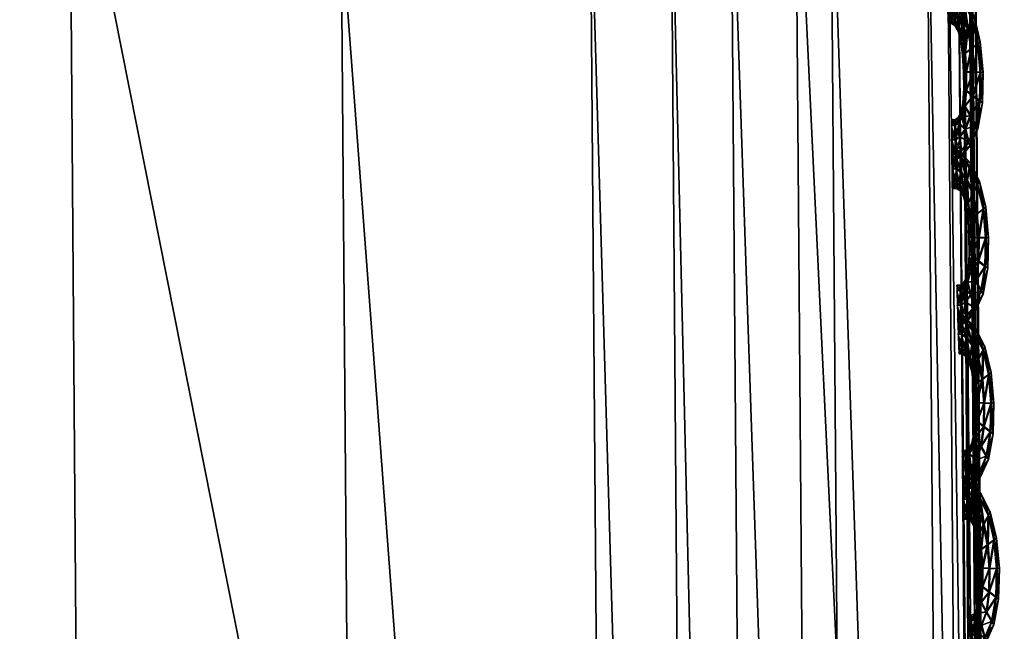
# Model space of a CAD drawing. Extents: x -7.4 to 7.4, y -11.5 to 9.8.
# Tile 379 of 469: x 7.08 to 7.428, y 0.935 to 1.151. Entities that reach past the tile are written whole.
import ezdxf

# ---------------------------------------------------------------- set-up
doc = ezdxf.new("R2010")
doc.units = 0
doc.header["$MEASUREMENT"] = 0
for name, color, linetype in [('A-FURN-3-ST', 150, 'Continuous'), ('A-FURN-3-ST-SEAM', 130, 'Continuous'), ('A-FURN-3-ST-SI', 160, 'Continuous')]:
    doc.layers.add(name, color=color, linetype=linetype)

msp = doc.modelspace()

# ---------------------------------------------------------------- meshes
at = {"layer": 'A-FURN-3-ST'}
mesh = msp.add_polyface(dxfattribs=at)
corners = [(7.22977, 2.47974, 1.00292), (7.35379, 1.23499, 1.00342), (7.0974, 1.23355, 0.61819), (6.97746, 2.47748, 0.61819), (7.36432, -0.11388, 1.00364), (7.10761, -0.11441, 0.61819), (7.23187, -1.52018, 1.00345), (6.97947, -1.51977, 0.61819), (6.94358, -2.93336, 1.00296), (6.70064, -2.932, 0.61819), (6.49747, -4.30695, 1.00243), (6.26973, -4.302, 0.61819), (2.26399, -2.9313, 0.55836), (2.16775, -1.51952, 0.55836), (3.0253, -1.51952, 0.55836), (3.10702, -2.9313, 0.55836), (2.93167, -0.11466, 0.55836), (2.84505, 1.23285, 0.55836), (2.08805, -0.11466, 0.55836), (2.77575, 2.47636, 0.55836), (2.02663, 1.23285, 0.55836), (2.45224, -5.39073, 0.55836), (2.3693, -4.27613, 0.55836), (3.15503, -4.27547, 0.55836), (4.17159, -2.9313, 0.55836), (5.25451, -2.9313, 0.55836), (4.97271, -4.28639, 0.55836), (4.06343, -4.27934, 0.55836), (3.87811, -5.41615, 0.55836), (4.60186, -5.47272, 0.55836), (6.4913, -0.11462, 0.56582), (6.37871, -1.51956, 0.56582), (5.48815, -0.11466, 0.55836), (5.42456, -1.51952, 0.55836), (6.12967, -2.93138, 0.56582), (6.47938, 1.23293, 0.56582), (6.36909, 2.47649, 0.56582), (5.45958, 1.23285, 0.55836), (5.36104, 2.47636, 0.55836), (5.74344, -4.29463, 0.56582), (4.17689, -0.11466, 0.55836), (4.20372, -1.51956, 0.55836), (4.11143, 1.23285, 0.55836), (4.02429, 2.47636, 0.55836)]
mesh.append_faces([[corners[k] for k in face] for face in [(0, 1, 2), (2, 3, 0), (4, 5, 2), (2, 1, 4), (6, 7, 5), (5, 4, 6), (8, 9, 7), (7, 6, 8), (10, 11, 9), (9, 8, 10), (24, 25, 26), (26, 27, 24), (27, 26, 29), (30, 5, 7), (7, 31, 30), (32, 30, 31), (31, 33, 32), (33, 31, 34), (34, 25, 33), (31, 7, 9), (9, 34, 31), (3, 2, 35), (35, 36, 3), (36, 35, 37), (37, 38, 36), (35, 30, 32), (32, 37, 35), (2, 5, 30), (30, 35, 2), (34, 9, 11), (11, 39, 34), (25, 34, 39), (39, 26, 25), (40, 32, 33), (33, 41, 40), (41, 33, 25), (25, 24, 41), (38, 37, 42), (42, 43, 38), (37, 32, 40), (40, 42, 37)]])
mesh.append_faces([[corners[k] for k in face] for face in [(12, 13, 14), (14, 15, 12), (16, 14, 13), (17, 16, 18), (19, 17, 20), (21, 22, 23), (22, 12, 15), (15, 23, 22), (27, 23, 15), (14, 16, 40), (15, 14, 41), (17, 19, 43), (16, 17, 42)]], dxfattribs={"vtx0": -1, "vtx1": -1, "vtx2": -1})
mesh.append_faces([[corners[k] for k in face] for face in [(15, 24, 27), (23, 27, 28)]], dxfattribs={"vtx0": -1, "vtx2": -1})
mesh.append_faces([[corners[k] for k in face] for face in [(40, 41, 14), (41, 24, 15), (43, 42, 17), (42, 40, 16)]], dxfattribs={"vtx1": -1, "vtx2": -1})
mesh = msp.add_polyface(dxfattribs=at)
corners = [(7.28822, 2.48213, 17.68847), (7.41268, 1.23647, 17.71114), (7.41549, 1.23692, 17.70604), (7.42329, -0.11335, 17.72247), (7.4261, -0.11318, 17.71734), (7.41098, 1.23622, 17.71684), (7.42159, -0.11343, 17.72818), (7.2866, 2.48172, 17.69421), (7.32012, -0.12072, 17.78766), (7.30979, 1.21632, 17.77656), (7.28138, 1.20586, 17.86388), (7.29174, -0.12455, 17.87437), (7.18842, 2.45016, 17.75415), (7.15953, 2.43355, 17.84258), (7.33104, 1.22143, 17.75876), (7.34141, -0.11883, 17.76993), (7.37663, -0.11644, 17.77306), (7.36618, 1.22802, 17.76191), (7.20927, 2.45827, 17.73616), (7.24331, 2.4687, 17.73947), (7.40014, 1.23412, 17.7632), (7.41066, -0.11417, 17.77427), (7.4253, -0.11322, 17.76233), (7.4147, 1.23672, 17.75115), (7.27612, 2.47838, 17.74092), (7.29016, 2.4825, 17.72878), (7.41549, 1.23692, 17.73434), (7.4261, -0.11318, 17.74563), (7.28822, 2.48213, 17.70076), (7.41268, 1.23647, 17.72338), (7.42329, -0.11335, 17.73472), (7.29095, 2.48279, 17.71179), (6.90353, 1.16466, 18.23564), (6.9137, -0.13967, 18.24374), (7.20377, -0.13218, 18.05602), (7.19337, 1.18501, 18.0467), (7.07097, 2.40055, 18.02776)]
mesh.append_faces([[corners[k] for k in face] for face in [(0, 1, 2), (1, 3, 4), (4, 2, 1), (5, 6, 3), (3, 1, 5), (7, 5, 1), (8, 9, 10), (10, 11, 8), (9, 12, 13), (13, 10, 9), (12, 9, 14), (15, 14, 9), (9, 8, 15), (16, 17, 14), (14, 15, 16), (18, 14, 17), (19, 17, 20), (21, 20, 17), (17, 16, 21), (22, 23, 20), (20, 21, 22), (24, 20, 23), (25, 23, 26), (27, 26, 23), (23, 22, 27), (28, 29, 5), (29, 30, 6), (6, 5, 29), (26, 27, 30), (30, 29, 26), (31, 26, 29), (32, 33, 34), (34, 35, 32), (32, 35, 36), (36, 35, 10), (10, 13, 36), (35, 34, 11), (11, 10, 35)]])
at = {"layer": 'A-FURN-3-ST-SEAM'}
mesh = msp.add_polyface(dxfattribs=at)
corners = [(7.41616, 1.15114, 17.72129), (7.41818, 1.14249, 17.72144), (7.41585, 1.14076, 17.72274), (7.41652, 1.13239, 17.72285), (7.41913, 1.14315, 17.7181), (7.41446, 1.14789, 17.72262), (7.41403, 1.13248, 17.72156), (7.41909, 1.13235, 17.7216), (7.42016, 1.13235, 17.71821), (7.41692, 1.15238, 17.71791), (7.41327, 1.15707, 17.72118), (7.41363, 1.13903, 17.72148), (7.41407, 1.12589, 17.72163), (7.4164, 1.12407, 17.72293), (7.41929, 1.13244, 17.71487), (7.41842, 1.14257, 17.71471), (7.41237, 1.15279, 17.72251), (7.4128, 1.14463, 17.72141), (7.4132, 1.13252, 17.71817), (7.41288, 1.13845, 17.71813), (7.41885, 1.12222, 17.72167), (7.41985, 1.1216, 17.71833), (7.41905, 1.1223, 17.71494), (7.4164, 1.15118, 17.71456), (7.41371, 1.15873, 17.71776), (7.41047, 1.16045, 17.72106), (7.41229, 1.14348, 17.71806), (7.41327, 1.12663, 17.71825), (7.41363, 1.12033, 17.72167), (7.41545, 1.11699, 17.72297), (7.41672, 1.12416, 17.71365), (7.41684, 1.13252, 17.71357), (7.41616, 1.14084, 17.71346), (7.41023, 1.15555, 17.72243), (7.41153, 1.14851, 17.72133), (7.41134, 1.14694, 17.71802), (7.41387, 1.13911, 17.71475), (7.41427, 1.13256, 17.71483), (7.41304, 1.14472, 17.71468), (7.41739, 1.11369, 17.72175), (7.41822, 1.11245, 17.7184), (7.41763, 1.11377, 17.71502), (7.41577, 1.11711, 17.71373), (7.41478, 1.14797, 17.71338), (7.41351, 1.15716, 17.71445), (7.41062, 1.16231, 17.71768), (7.40857, 1.16173, 17.72103), (7.41177, 1.14855, 17.7146), (7.4143, 1.12597, 17.71491), (7.413, 1.1216, 17.71829), (7.4126, 1.11653, 17.72167), (7.41371, 1.11217, 17.723), (7.41383, 1.12041, 17.71494), (7.40865, 1.16367, 17.7176), (7.40865, 1.15662, 17.7224), (7.41011, 1.15069, 17.72129), (7.41015, 1.14888, 17.71798), (7.41035, 1.15073, 17.71456), (7.41268, 1.15287, 17.71327), (7.4149, 1.10784, 17.72179), (7.41545, 1.10627, 17.71844), (7.41513, 1.10792, 17.71506), (7.41403, 1.11229, 17.71373), (7.4128, 1.11662, 17.71494), (7.41066, 1.1605, 17.71433), (7.4088, 1.16177, 17.71429), (7.40738, 1.16387, 17.7176), (7.4073, 1.16194, 17.72103), (7.41055, 1.15563, 17.71319), (7.41229, 1.11819, 17.71833), (7.4113, 1.11444, 17.72171), (7.41177, 1.10953, 17.723), (7.40754, 1.16198, 17.71429), (7.40746, 1.15679, 17.7224), (7.40884, 1.15151, 17.72126), (7.409, 1.14962, 17.71795), (7.40904, 1.15155, 17.71452), (7.41229, 1.10463, 17.72179), (7.41256, 1.10282, 17.71844), (7.41253, 1.10471, 17.71506), (7.41205, 1.10961, 17.71376), (7.41153, 1.11451, 17.71498), (7.41122, 1.11629, 17.71833), (7.40896, 1.1567, 17.71316), (7.40773, 1.15687, 17.71316), (7.41007, 1.11365, 17.72171), (7.41023, 1.1085, 17.723), (7.40765, 1.15164, 17.72126), (7.40781, 1.14974, 17.71795), (7.40789, 1.15172, 17.71452), (7.41011, 1.11559, 17.71833), (7.4105, 1.10343, 17.72179), (7.41066, 1.10154, 17.71844), (7.4107, 1.10352, 17.71506), (7.41055, 1.10863, 17.71376), (7.41031, 1.11373, 17.71498), (7.40896, 1.11554, 17.71829), (7.40888, 1.11357, 17.72167), (7.40904, 1.10842, 17.723), (7.40912, 1.11365, 17.71494), (7.40924, 1.10327, 17.72179), (7.4094, 1.10141, 17.71844), (7.40948, 1.10335, 17.71506), (7.40932, 1.10854, 17.71373)]
mesh.append_faces([[corners[k] for k in face] for face in [(2, 1, 0), (1, 2, 3), (0, 1, 4), (0, 5, 2), (6, 3, 2), (3, 7, 1), (8, 4, 1), (4, 9, 0), (5, 0, 10), (11, 2, 5), (3, 6, 12), (2, 11, 6), (7, 3, 13), (1, 7, 8), (4, 8, 14), (9, 4, 15), (10, 0, 9), (10, 16, 5), (5, 17, 11), (12, 6, 18), (12, 13, 3), (6, 11, 19), (13, 20, 7), (21, 8, 7), (22, 14, 8), (14, 15, 4), (15, 23, 9), (9, 24, 10), (16, 10, 25), (17, 5, 16), (11, 17, 26), (19, 18, 6), (18, 27, 12), (13, 12, 28), (26, 19, 11), (20, 13, 29), (7, 20, 21), (8, 21, 22), (14, 22, 30), (15, 14, 31), (23, 15, 32), (24, 9, 23), (25, 10, 24), (25, 33, 16), (16, 34, 17), (35, 26, 17), (18, 19, 36), (27, 18, 37), (28, 12, 27), (28, 29, 13), (19, 26, 38), (29, 39, 20), (40, 21, 20), (41, 22, 21), (42, 30, 22), (30, 31, 14), (31, 32, 15), (32, 43, 23), (23, 44, 24), (24, 45, 25), (33, 25, 46), (34, 16, 33), (17, 34, 35), (26, 35, 47), (38, 36, 19), (36, 37, 18), (37, 48, 27), (27, 49, 28), (29, 28, 50), (47, 38, 26), (39, 29, 51), (20, 39, 40), (21, 40, 41), (22, 41, 42), (30, 42, 52), (31, 30, 48), (32, 31, 37), (43, 32, 36), (44, 23, 43), (45, 24, 44), (25, 45, 53), (53, 46, 25), (46, 54, 33), (33, 55, 34), (56, 35, 34), (57, 47, 35), (36, 38, 43), (37, 36, 32), (48, 37, 31), (49, 27, 48), (50, 28, 49), (50, 51, 29), (38, 47, 58), (51, 59, 39), (60, 40, 39), (61, 41, 40), (62, 42, 41), (63, 52, 42), (52, 48, 30), (43, 58, 44), (44, 64, 45), (65, 53, 45), (46, 53, 66), (54, 46, 67), (55, 33, 54), (34, 55, 56), (35, 56, 57), (47, 57, 68), (58, 43, 38), (48, 52, 49), (49, 69, 50), (51, 50, 70), (68, 58, 47), (59, 51, 71), (39, 59, 60), (40, 60, 61), (41, 61, 62), (42, 62, 63), (52, 63, 69), (64, 44, 58), (45, 64, 65), (53, 65, 72), (72, 66, 53), (66, 67, 46), (67, 73, 54), (54, 74, 55), (56, 55, 74), (57, 56, 75), (68, 57, 76), (69, 49, 52), (70, 50, 69), (70, 71, 51), (58, 68, 64), (71, 77, 59), (78, 60, 59), (79, 61, 60), (80, 62, 61), (81, 63, 62), (82, 69, 63), (83, 65, 64), (84, 72, 65), (74, 54, 73), (74, 75, 56), (75, 76, 57), (76, 83, 68), (69, 82, 70), (71, 70, 85), (64, 68, 83), (77, 71, 86), (59, 77, 78), (60, 78, 79), (61, 79, 80), (62, 80, 81), (63, 81, 82), (65, 83, 84), (73, 87, 74), (75, 74, 87), (76, 75, 88), (83, 76, 89), (70, 82, 90), (90, 85, 70), (85, 86, 71), (86, 91, 77), (78, 77, 91), (79, 78, 92), (80, 79, 93), (81, 80, 94), (82, 81, 95), (89, 84, 83), (87, 88, 75), (88, 89, 76), (95, 90, 82), (85, 90, 96), (86, 85, 97), (91, 86, 98), (91, 92, 78), (92, 93, 79), (93, 94, 80), (94, 95, 81), (90, 95, 99), (99, 96, 90), (96, 97, 85), (97, 98, 86), (98, 100, 91), (92, 91, 100), (93, 92, 101), (94, 93, 102), (95, 94, 103), (103, 99, 95), (100, 101, 92), (101, 102, 93), (102, 103, 94)]])
mesh = msp.add_polyface(dxfattribs=at)
corners = [(7.41806, 1.09268, 17.72202), (7.42008, 1.08403, 17.72217), (7.41779, 1.08229, 17.72342), (7.41842, 1.07393, 17.72354), (7.42103, 1.08473, 17.71878), (7.41636, 1.08942, 17.72331), (7.41593, 1.07402, 17.72224), (7.42099, 1.07389, 17.72228), (7.42206, 1.07389, 17.71893), (7.41882, 1.09391, 17.71863), (7.41518, 1.09866, 17.72186), (7.41553, 1.08061, 17.72217), (7.41597, 1.06746, 17.72232), (7.4183, 1.06561, 17.72361), (7.42123, 1.07397, 17.71555), (7.42032, 1.08411, 17.71544), (7.41427, 1.09433, 17.72323), (7.4147, 1.08621, 17.72209), (7.4151, 1.0741, 17.7189), (7.41478, 1.07999, 17.71882), (7.42075, 1.0638, 17.7224), (7.42174, 1.06314, 17.71905), (7.42099, 1.06388, 17.71566), (7.4183, 1.09276, 17.71529), (7.41561, 1.1003, 17.71848), (7.41237, 1.10199, 17.72179), (7.41418, 1.08506, 17.71875), (7.41518, 1.06821, 17.71893), (7.41553, 1.0619, 17.72236), (7.41735, 1.05856, 17.72365), (7.41862, 1.06573, 17.71437), (7.41874, 1.07405, 17.71429), (7.41806, 1.08242, 17.71418), (7.41213, 1.09713, 17.72315), (7.41343, 1.09008, 17.72205), (7.41324, 1.08848, 17.71871), (7.41577, 1.08069, 17.71544), (7.41616, 1.0741, 17.71551), (7.41494, 1.08629, 17.71536), (7.41929, 1.05523, 17.72243), (7.42012, 1.05403, 17.71909), (7.41953, 1.05531, 17.7157), (7.41767, 1.05865, 17.71441), (7.41668, 1.08951, 17.71407), (7.41541, 1.09869, 17.71513), (7.41253, 1.10384, 17.71836), (7.41047, 1.10331, 17.72171), (7.41367, 1.09012, 17.71532), (7.4162, 1.06755, 17.71559), (7.41494, 1.06318, 17.71897), (7.4145, 1.05812, 17.7224), (7.41561, 1.05374, 17.72369), (7.41573, 1.06198, 17.71563), (7.41055, 1.10524, 17.71833), (7.41055, 1.0982, 17.72312), (7.41201, 1.09227, 17.72198), (7.41205, 1.09046, 17.71867), (7.41225, 1.09231, 17.71525), (7.41458, 1.09441, 17.71395), (7.4168, 1.04942, 17.72247), (7.41735, 1.04781, 17.71913), (7.41703, 1.0495, 17.71574), (7.41593, 1.05387, 17.71445), (7.4147, 1.05819, 17.71566), (7.41256, 1.10207, 17.71506), (7.4107, 1.10335, 17.71498), (7.40928, 1.10549, 17.71829), (7.4092, 1.10352, 17.72171), (7.41245, 1.09721, 17.71388), (7.41418, 1.05976, 17.71901), (7.4132, 1.05601, 17.7224), (7.41367, 1.05107, 17.72369), (7.40944, 1.10356, 17.71498), (7.40936, 1.09837, 17.72308), (7.41074, 1.09309, 17.72198), (7.4109, 1.09119, 17.71863), (7.41094, 1.09317, 17.71525), (7.41418, 1.0462, 17.72247), (7.4145, 1.04439, 17.71913), (7.41442, 1.04629, 17.71574), (7.41395, 1.05119, 17.71445), (7.41343, 1.0561, 17.71566), (7.41312, 1.05787, 17.71901), (7.41086, 1.09828, 17.71384), (7.40963, 1.09845, 17.71384), (7.41197, 1.05523, 17.7224), (7.41213, 1.05012, 17.72369), (7.40955, 1.09326, 17.72194), (7.40971, 1.09136, 17.71863), (7.40979, 1.0933, 17.71521), (7.41201, 1.05721, 17.71901), (7.4124, 1.04501, 17.72247), (7.41256, 1.04311, 17.71913), (7.4126, 1.04509, 17.71574), (7.41245, 1.0502, 17.71445), (7.41221, 1.05531, 17.71566), (7.41086, 1.05712, 17.71901), (7.41078, 1.05515, 17.7224), (7.41094, 1.04999, 17.72369), (7.41102, 1.05523, 17.71566), (7.41114, 1.04484, 17.72247), (7.4113, 1.04299, 17.71913), (7.41137, 1.04497, 17.71574), (7.41122, 1.05012, 17.71445)]
mesh.append_faces([[corners[k] for k in face] for face in [(2, 1, 0), (1, 2, 3), (0, 1, 4), (0, 5, 2), (6, 3, 2), (3, 7, 1), (8, 4, 1), (4, 9, 0), (5, 0, 10), (11, 2, 5), (3, 6, 12), (2, 11, 6), (7, 3, 13), (1, 7, 8), (4, 8, 14), (9, 4, 15), (10, 0, 9), (10, 16, 5), (5, 17, 11), (12, 6, 18), (12, 13, 3), (6, 11, 19), (13, 20, 7), (21, 8, 7), (22, 14, 8), (14, 15, 4), (15, 23, 9), (9, 24, 10), (16, 10, 25), (17, 5, 16), (11, 17, 26), (19, 18, 6), (18, 27, 12), (13, 12, 28), (26, 19, 11), (20, 13, 29), (7, 20, 21), (8, 21, 22), (14, 22, 30), (15, 14, 31), (23, 15, 32), (24, 9, 23), (25, 10, 24), (25, 33, 16), (16, 34, 17), (35, 26, 17), (18, 19, 36), (27, 18, 37), (28, 12, 27), (28, 29, 13), (19, 26, 38), (29, 39, 20), (40, 21, 20), (41, 22, 21), (42, 30, 22), (30, 31, 14), (31, 32, 15), (32, 43, 23), (23, 44, 24), (24, 45, 25), (33, 25, 46), (34, 16, 33), (17, 34, 35), (26, 35, 47), (38, 36, 19), (36, 37, 18), (37, 48, 27), (27, 49, 28), (29, 28, 50), (47, 38, 26), (39, 29, 51), (20, 39, 40), (21, 40, 41), (22, 41, 42), (30, 42, 52), (31, 30, 48), (32, 31, 37), (43, 32, 36), (44, 23, 43), (45, 24, 44), (25, 45, 53), (53, 46, 25), (46, 54, 33), (33, 55, 34), (56, 35, 34), (57, 47, 35), (36, 38, 43), (37, 36, 32), (48, 37, 31), (49, 27, 48), (50, 28, 49), (50, 51, 29), (38, 47, 58), (51, 59, 39), (60, 40, 39), (61, 41, 40), (62, 42, 41), (63, 52, 42), (52, 48, 30), (43, 58, 44), (44, 64, 45), (65, 53, 45), (46, 53, 66), (54, 46, 67), (55, 33, 54), (34, 55, 56), (35, 56, 57), (47, 57, 68), (58, 43, 38), (48, 52, 49), (49, 69, 50), (51, 50, 70), (68, 58, 47), (59, 51, 71), (39, 59, 60), (40, 60, 61), (41, 61, 62), (42, 62, 63), (52, 63, 69), (64, 44, 58), (45, 64, 65), (53, 65, 72), (72, 66, 53), (66, 67, 46), (67, 73, 54), (54, 74, 55), (56, 55, 74), (57, 56, 75), (68, 57, 76), (69, 49, 52), (70, 50, 69), (70, 71, 51), (58, 68, 64), (71, 77, 59), (78, 60, 59), (79, 61, 60), (80, 62, 61), (81, 63, 62), (82, 69, 63), (83, 65, 64), (84, 72, 65), (74, 54, 73), (74, 75, 56), (75, 76, 57), (76, 83, 68), (69, 82, 70), (71, 70, 85), (64, 68, 83), (77, 71, 86), (59, 77, 78), (60, 78, 79), (61, 79, 80), (62, 80, 81), (63, 81, 82), (65, 83, 84), (73, 87, 74), (75, 74, 87), (76, 75, 88), (83, 76, 89), (70, 82, 90), (90, 85, 70), (85, 86, 71), (86, 91, 77), (78, 77, 91), (79, 78, 92), (80, 79, 93), (81, 80, 94), (82, 81, 95), (89, 84, 83), (87, 88, 75), (88, 89, 76), (95, 90, 82), (85, 90, 96), (86, 85, 97), (91, 86, 98), (91, 92, 78), (92, 93, 79), (93, 94, 80), (94, 95, 81), (90, 95, 99), (99, 96, 90), (96, 97, 85), (97, 98, 86), (98, 100, 91), (92, 91, 100), (93, 92, 101), (94, 93, 102), (95, 94, 103), (103, 99, 95), (100, 101, 92), (101, 102, 93), (102, 103, 94)]])
mesh = msp.add_polyface(dxfattribs=at)
corners = [(7.41442, 1.04542, 17.71905), (7.41446, 1.04365, 17.71574), (7.41731, 1.04027, 17.71586), (7.41648, 1.03599, 17.71468), (7.4126, 1.04493, 17.7157), (7.41751, 1.04184, 17.71916), (7.41858, 1.03108, 17.71475), (7.41434, 1.03879, 17.7146), (7.41276, 1.03986, 17.71456), (7.41245, 1.04682, 17.71901), (7.41427, 1.04357, 17.72247), (7.4202, 1.0343, 17.71597), (7.41684, 1.02787, 17.71608), (7.41557, 1.03171, 17.71601), (7.41153, 1.04002, 17.71452), (7.41134, 1.04517, 17.71566), (7.41707, 1.04019, 17.72258), (7.42072, 1.03549, 17.71931), (7.41767, 1.02227, 17.71616), (7.41996, 1.02395, 17.71487), (7.41415, 1.03389, 17.71597), (7.41284, 1.03475, 17.71593), (7.41169, 1.03487, 17.71593), (7.41118, 1.04707, 17.71901), (7.41237, 1.04489, 17.72243), (7.41616, 1.03591, 17.72392), (7.42222, 1.02565, 17.71612), (7.41668, 1.02156, 17.71951), (7.41608, 1.02659, 17.71947), (7.41513, 1.03005, 17.71939), (7.41403, 1.03871, 17.72384), (7.41826, 1.031, 17.72403), (7.41996, 1.03421, 17.7227), (7.42297, 1.02626, 17.71947), (7.417, 1.01568, 17.71958), (7.41806, 1.01568, 17.71624), (7.42064, 1.01559, 17.71498), (7.41395, 1.03203, 17.71935), (7.4128, 1.03277, 17.71935), (7.41161, 1.03294, 17.71931), (7.4111, 1.04509, 17.7224), (7.41245, 1.03978, 17.7238), (7.41664, 1.02779, 17.72281), (7.41533, 1.03162, 17.72274), (7.42313, 1.01551, 17.71624), (7.41783, 1.01559, 17.72297), (7.41743, 1.02218, 17.72289), (7.41391, 1.0338, 17.7227), (7.41969, 1.02387, 17.72411), (7.42198, 1.02556, 17.72285), (7.42396, 1.01543, 17.71962), (7.41787, 1.00904, 17.723), (7.41707, 1.00974, 17.71962), (7.4181, 1.00912, 17.71627), (7.42052, 1.00727, 17.71506), (7.41264, 1.03467, 17.72266), (7.41145, 1.03484, 17.72266), (7.41126, 1.03994, 17.7238), (7.42289, 1.00541, 17.71635), (7.42032, 1.01551, 17.72422), (7.42289, 1.01543, 17.72297), (7.42365, 1.00467, 17.71974), (7.4202, 1.00714, 17.7243), (7.41743, 1.00344, 17.72304), (7.41684, 1.00476, 17.7197), (7.41763, 1.00356, 17.71631), (7.41957, 1.00022, 17.71509), (7.42143, 0.99685, 17.71643), (7.42265, 1.00533, 17.72308), (7.42202, 0.99557, 17.71981), (7.41925, 1.0001, 17.72438), (7.4164, 0.99969, 17.72308), (7.41608, 1.00134, 17.7197), (7.41664, 0.99977, 17.71635), (7.41783, 0.99545, 17.71513), (7.41893, 0.99108, 17.71646), (7.42119, 0.99676, 17.72315), (7.41925, 0.98939, 17.71985), (7.41751, 0.99532, 17.72441), (7.4151, 0.99759, 17.72308), (7.41502, 0.99944, 17.7197), (7.41533, 0.99767, 17.71635), (7.41585, 0.99277, 17.71513), (7.41632, 0.98786, 17.71646), (7.4187, 0.99095, 17.7232), (7.4164, 0.98597, 17.71985), (7.41557, 0.99264, 17.72441), (7.41391, 0.99878, 17.7197), (7.4141, 0.99689, 17.71635), (7.41434, 0.99182, 17.71513), (7.4145, 0.98667, 17.71646), (7.41446, 0.98473, 17.71985), (7.41387, 0.9968, 17.72308), (7.41608, 0.98778, 17.7232), (7.4143, 0.98659, 17.7232), (7.41403, 0.9917, 17.72441), (7.41292, 0.9968, 17.71635), (7.41276, 0.9987, 17.7197), (7.41312, 0.9917, 17.71513), (7.41327, 0.98655, 17.71643), (7.4132, 0.98457, 17.71981), (7.41304, 0.98647, 17.72315), (7.41268, 0.99672, 17.72308), (7.41284, 0.99158, 17.72438)]
mesh.append_faces([[corners[k] for k in face] for face in [(2, 1, 0), (1, 2, 3), (0, 1, 4), (0, 5, 2), (6, 3, 2), (3, 7, 1), (8, 4, 1), (4, 9, 0), (5, 0, 10), (11, 2, 5), (3, 6, 12), (2, 11, 6), (7, 3, 13), (1, 7, 8), (4, 8, 14), (9, 4, 15), (10, 0, 9), (10, 16, 5), (5, 17, 11), (18, 12, 6), (12, 13, 3), (19, 6, 11), (13, 20, 7), (21, 8, 7), (22, 14, 8), (14, 15, 4), (15, 23, 9), (9, 24, 10), (25, 16, 10), (17, 5, 16), (26, 11, 17), (12, 18, 27), (6, 19, 18), (13, 12, 28), (11, 26, 19), (20, 13, 29), (7, 20, 21), (8, 21, 22), (24, 9, 23), (30, 10, 24), (16, 25, 31), (10, 30, 25), (16, 32, 17), (17, 33, 26), (34, 27, 18), (27, 28, 12), (35, 18, 19), (28, 29, 13), (36, 19, 26), (29, 37, 20), (38, 21, 20), (39, 22, 21), (23, 40, 24), (24, 41, 30), (42, 31, 25), (31, 32, 16), (43, 25, 30), (33, 17, 32), (44, 26, 33), (27, 34, 45), (18, 35, 34), (28, 27, 46), (19, 36, 35), (29, 28, 42), (26, 44, 36), (37, 29, 43), (20, 37, 38), (21, 38, 39), (41, 24, 40), (47, 30, 41), (31, 42, 46), (25, 43, 42), (32, 31, 48), (30, 47, 43), (32, 49, 33), (33, 50, 44), (51, 45, 34), (45, 46, 27), (52, 34, 35), (46, 42, 28), (53, 35, 36), (42, 43, 29), (54, 36, 44), (43, 47, 37), (55, 38, 37), (56, 39, 38), (40, 57, 41), (41, 55, 47), (46, 48, 31), (48, 49, 32), (50, 33, 49), (58, 44, 50), (59, 45, 51), (34, 52, 51), (48, 46, 45), (35, 53, 52), (36, 54, 53), (44, 58, 54), (37, 47, 55), (38, 55, 56), (55, 41, 57), (49, 48, 59), (49, 60, 50), (50, 61, 58), (45, 59, 48), (51, 62, 59), (63, 51, 52), (64, 52, 53), (65, 53, 54), (66, 54, 58), (57, 56, 55), (59, 60, 49), (61, 50, 60), (67, 58, 61), (62, 51, 63), (60, 59, 62), (52, 64, 63), (53, 65, 64), (54, 66, 65), (58, 67, 66), (60, 68, 61), (61, 69, 67), (63, 70, 62), (62, 68, 60), (71, 63, 64), (72, 64, 65), (73, 65, 66), (74, 66, 67), (69, 61, 68), (75, 67, 69), (70, 63, 71), (68, 62, 70), (64, 72, 71), (65, 73, 72), (66, 74, 73), (67, 75, 74), (68, 76, 69), (69, 77, 75), (71, 78, 70), (70, 76, 68), (79, 71, 72), (80, 72, 73), (81, 73, 74), (82, 74, 75), (77, 69, 76), (83, 75, 77), (78, 71, 79), (76, 70, 78), (72, 80, 79), (73, 81, 80), (74, 82, 81), (75, 83, 82), (76, 84, 77), (77, 85, 83), (79, 86, 78), (78, 84, 76), (79, 80, 87), (80, 81, 88), (81, 82, 89), (82, 83, 90), (85, 77, 84), (83, 85, 91), (86, 79, 92), (84, 78, 86), (88, 87, 80), (87, 92, 79), (89, 88, 81), (90, 89, 82), (91, 90, 83), (84, 93, 85), (94, 91, 85), (92, 95, 86), (86, 93, 84), (87, 88, 96), (92, 87, 97), (88, 89, 98), (89, 90, 99), (90, 91, 100), (85, 93, 94), (91, 94, 101), (95, 92, 102), (93, 86, 95), (98, 96, 88), (96, 97, 87), (97, 102, 92), (99, 98, 89), (100, 99, 90), (101, 100, 91), (95, 94, 93), (103, 101, 94), (102, 103, 95), (94, 95, 103)]])
mesh = msp.add_polyface(dxfattribs=at)
corners = [(7.42186, 0.97579, 17.72338), (7.42388, 0.9671, 17.72354), (7.42159, 0.96541, 17.72483), (7.42222, 0.95704, 17.72494), (7.42487, 0.9678, 17.72019), (7.42016, 0.97254, 17.72472), (7.41972, 0.95717, 17.72365), (7.42479, 0.95697, 17.72369), (7.42586, 0.95697, 17.72031), (7.42262, 0.97703, 17.72), (7.41898, 0.98177, 17.72327), (7.41933, 0.96372, 17.72358), (7.41977, 0.95058, 17.72373), (7.4221, 0.94872, 17.72502), (7.42503, 0.95704, 17.71696), (7.42412, 0.96718, 17.71681), (7.41806, 0.97748, 17.7246), (7.41854, 0.96932, 17.7235), (7.4189, 0.95721, 17.72027), (7.41858, 0.96314, 17.72023), (7.42455, 0.94687, 17.72376), (7.42554, 0.94621, 17.72042), (7.42479, 0.94695, 17.71703), (7.4221, 0.97584, 17.71665), (7.41941, 0.98341, 17.71989), (7.41616, 0.98514, 17.72315), (7.41798, 0.96817, 17.72015), (7.41898, 0.95132, 17.72034), (7.41933, 0.94501, 17.72376), (7.42119, 0.94164, 17.72506), (7.42242, 0.9488, 17.71574), (7.42254, 0.95717, 17.71566), (7.42186, 0.96553, 17.71555), (7.41593, 0.98028, 17.72453), (7.41723, 0.9732, 17.72342), (7.41703, 0.97163, 17.72011), (7.41957, 0.9638, 17.71684), (7.41996, 0.95725, 17.71692), (7.41874, 0.9694, 17.71677), (7.42313, 0.93834, 17.72384), (7.42392, 0.93711, 17.7205), (7.42333, 0.93842, 17.71711), (7.42147, 0.94176, 17.71582), (7.42048, 0.97266, 17.71547), (7.41921, 0.98185, 17.71654), (7.41632, 0.987, 17.71977), (7.41427, 0.98647, 17.72312), (7.41747, 0.97328, 17.71669), (7.42, 0.95066, 17.717), (7.41874, 0.94634, 17.72038), (7.4183, 0.94123, 17.72376), (7.41941, 0.93686, 17.7251), (7.41953, 0.9451, 17.71703), (7.41434, 0.9884, 17.7197), (7.41434, 0.98136, 17.72449), (7.41581, 0.97538, 17.72338), (7.41585, 0.97361, 17.72008), (7.41604, 0.97546, 17.71665), (7.41838, 0.97757, 17.71536), (7.4206, 0.93253, 17.72388), (7.42115, 0.93097, 17.72053), (7.42083, 0.93262, 17.71715), (7.41972, 0.93698, 17.71582), (7.41854, 0.94135, 17.71703), (7.41636, 0.98523, 17.71643), (7.4145, 0.98655, 17.71639), (7.41308, 0.98865, 17.7197), (7.413, 0.98671, 17.72312), (7.41624, 0.98037, 17.71529), (7.41798, 0.94291, 17.72038), (7.417, 0.93916, 17.7238), (7.41747, 0.93422, 17.7251), (7.41324, 0.98675, 17.71639), (7.41316, 0.98152, 17.72449), (7.41454, 0.97625, 17.72335), (7.4147, 0.97439, 17.72004), (7.41474, 0.97633, 17.71661), (7.41798, 0.92936, 17.72388), (7.4183, 0.92755, 17.72053), (7.41822, 0.92944, 17.71715), (7.41775, 0.93434, 17.71586), (7.41723, 0.93925, 17.71707), (7.41692, 0.94102, 17.72042), (7.41466, 0.98144, 17.71525), (7.41343, 0.98164, 17.71525), (7.41577, 0.93839, 17.7238), (7.41593, 0.93328, 17.7251), (7.41335, 0.97641, 17.72335), (7.41351, 0.97451, 17.72004), (7.41359, 0.9765, 17.71661), (7.41581, 0.94036, 17.72042), (7.4162, 0.92817, 17.72388), (7.41636, 0.92631, 17.72053), (7.4164, 0.92825, 17.71715), (7.41624, 0.9334, 17.71586), (7.416, 0.93846, 17.71707), (7.41466, 0.94028, 17.72038), (7.41458, 0.9383, 17.72376), (7.41474, 0.93315, 17.7251), (7.41482, 0.93842, 17.71703), (7.41494, 0.92804, 17.72388), (7.4151, 0.92615, 17.72053), (7.41518, 0.92812, 17.71715), (7.41502, 0.93328, 17.71582)]
mesh.append_faces([[corners[k] for k in face] for face in [(2, 1, 0), (1, 2, 3), (0, 1, 4), (0, 5, 2), (6, 3, 2), (3, 7, 1), (8, 4, 1), (4, 9, 0), (5, 0, 10), (11, 2, 5), (3, 6, 12), (2, 11, 6), (7, 3, 13), (1, 7, 8), (4, 8, 14), (9, 4, 15), (10, 0, 9), (10, 16, 5), (5, 17, 11), (12, 6, 18), (12, 13, 3), (6, 11, 19), (13, 20, 7), (21, 8, 7), (22, 14, 8), (14, 15, 4), (15, 23, 9), (9, 24, 10), (16, 10, 25), (17, 5, 16), (11, 17, 26), (19, 18, 6), (18, 27, 12), (13, 12, 28), (26, 19, 11), (20, 13, 29), (7, 20, 21), (8, 21, 22), (14, 22, 30), (15, 14, 31), (23, 15, 32), (24, 9, 23), (25, 10, 24), (25, 33, 16), (16, 34, 17), (35, 26, 17), (18, 19, 36), (27, 18, 37), (28, 12, 27), (28, 29, 13), (19, 26, 38), (29, 39, 20), (40, 21, 20), (41, 22, 21), (42, 30, 22), (30, 31, 14), (31, 32, 15), (32, 43, 23), (23, 44, 24), (24, 45, 25), (33, 25, 46), (34, 16, 33), (17, 34, 35), (26, 35, 47), (38, 36, 19), (36, 37, 18), (37, 48, 27), (27, 49, 28), (29, 28, 50), (47, 38, 26), (39, 29, 51), (20, 39, 40), (21, 40, 41), (22, 41, 42), (30, 42, 52), (31, 30, 48), (32, 31, 37), (43, 32, 36), (44, 23, 43), (45, 24, 44), (25, 45, 53), (53, 46, 25), (46, 54, 33), (33, 55, 34), (56, 35, 34), (57, 47, 35), (36, 38, 43), (37, 36, 32), (48, 37, 31), (49, 27, 48), (50, 28, 49), (50, 51, 29), (38, 47, 58), (51, 59, 39), (60, 40, 39), (61, 41, 40), (62, 42, 41), (63, 52, 42), (52, 48, 30), (43, 58, 44), (44, 64, 45), (65, 53, 45), (46, 53, 66), (54, 46, 67), (55, 33, 54), (34, 55, 56), (35, 56, 57), (47, 57, 68), (58, 43, 38), (48, 52, 49), (49, 69, 50), (51, 50, 70), (68, 58, 47), (59, 51, 71), (39, 59, 60), (40, 60, 61), (41, 61, 62), (42, 62, 63), (52, 63, 69), (64, 44, 58), (45, 64, 65), (53, 65, 72), (72, 66, 53), (66, 67, 46), (67, 73, 54), (54, 74, 55), (56, 55, 74), (57, 56, 75), (68, 57, 76), (69, 49, 52), (70, 50, 69), (70, 71, 51), (58, 68, 64), (71, 77, 59), (78, 60, 59), (79, 61, 60), (80, 62, 61), (81, 63, 62), (82, 69, 63), (83, 65, 64), (84, 72, 65), (74, 54, 73), (74, 75, 56), (75, 76, 57), (76, 83, 68), (69, 82, 70), (71, 70, 85), (64, 68, 83), (77, 71, 86), (59, 77, 78), (60, 78, 79), (61, 79, 80), (62, 80, 81), (63, 81, 82), (65, 83, 84), (73, 87, 74), (75, 74, 87), (76, 75, 88), (83, 76, 89), (70, 82, 90), (90, 85, 70), (85, 86, 71), (86, 91, 77), (78, 77, 91), (79, 78, 92), (80, 79, 93), (81, 80, 94), (82, 81, 95), (89, 84, 83), (87, 88, 75), (88, 89, 76), (95, 90, 82), (85, 90, 96), (86, 85, 97), (91, 86, 98), (91, 92, 78), (92, 93, 79), (93, 94, 80), (94, 95, 81), (90, 95, 99), (99, 96, 90), (96, 97, 85), (97, 98, 86), (98, 100, 91), (92, 91, 100), (93, 92, 101), (94, 93, 102), (95, 94, 103), (103, 99, 95), (100, 101, 92), (101, 102, 93), (102, 103, 94)]])
at = {"layer": 'A-FURN-3-ST-SI'}
mesh = msp.add_polyface(dxfattribs=at)
corners = [(6.45394, 5.42764, 17.62188), (6.8004, 4.56486, 17.64002), (6.80151, 4.5654, 17.37185), (6.45489, 5.42822, 17.35409), (6.80167, 4.56548, 11.48407), (6.45504, 5.42835, 11.46894), (7.08193, 3.58948, 17.66063), (7.29095, 2.48279, 17.68338), (7.29222, 2.48312, 17.4143), (7.08311, 3.58989, 17.39201), (7.08331, 3.58998, 11.50123), (7.29238, 2.48316, 11.5202), (7.4168, 1.23713, 17.43647), (7.41549, 1.23692, 17.70604), (7.4261, -0.11318, 17.71734), (7.417, 1.23713, 11.53907), (7.4276, -0.11309, 11.5485), (6.80044, 4.56524, 7.24937), (6.45382, 5.42806, 7.24032), (6.79186, 4.56363, 2.97067), (6.44523, 5.42621, 2.96767), (7.29115, 2.48304, 7.27105), (7.08208, 3.58977, 7.25968), (7.0735, 3.58845, 2.97413), (7.2826, 2.48205, 2.9779), (7.41577, 1.23705, 7.28239), (7.40718, 1.23643, 2.9817), (6.74132, 4.55996, 1.00205), (6.39632, 5.42196, 1.00167), (7.22977, 2.47974, 1.00292), (7.02166, 3.58544, 1.00247), (7.35379, 1.23499, 1.00342)]
mesh.append_faces([[corners[k] for k in face] for face in [(0, 1, 2), (2, 3, 0), (3, 2, 4), (4, 5, 3), (6, 7, 8), (8, 9, 6), (1, 6, 9), (9, 2, 1), (2, 9, 10), (10, 4, 2), (9, 8, 11), (11, 10, 9), (12, 13, 14), (7, 13, 12), (12, 8, 7), (8, 12, 15), (15, 11, 8), (16, 15, 12), (5, 4, 17), (17, 18, 5), (17, 19, 20), (20, 18, 17), (10, 11, 21), (21, 22, 10), (4, 10, 22), (22, 17, 4), (22, 23, 19), (19, 17, 22), (21, 24, 23), (23, 22, 21), (25, 15, 16), (11, 15, 25), (25, 21, 11), (25, 26, 24), (24, 21, 25), (20, 19, 27), (27, 28, 20), (24, 29, 30), (30, 23, 24), (19, 23, 30), (30, 27, 19), (26, 31, 29), (29, 24, 26)]])
mesh = msp.add_polyface(dxfattribs=at)
corners = [(6.55643, -4.31075, 17.38988), (6.55545, -4.31041, 17.65843), (5.97253, -5.62158, 17.63625), (7.00472, -2.93542, 17.41571), (7.00353, -2.93522, 17.68478), (6.55659, -4.31078, 11.4994), (7.00488, -2.93542, 11.52138), (5.97332, -5.62204, 17.36816), (7.4261, -0.11318, 17.71734), (7.4274, -0.1131, 17.44757), (7.4168, 1.23713, 17.43647), (7.4276, -0.11309, 11.5485), (7.29432, -1.5208, 17.43833), (7.29305, -1.52076, 17.70791), (7.29451, -1.5208, 11.54063), (6.55536, -4.31061, 7.25858), (5.97344, -5.62211, 11.48092), (7.00365, -2.93534, 7.27178), (6.54678, -4.30963, 2.97375), (6.99506, -2.93476, 2.97816), (5.97221, -5.62191, 7.24751), (7.42637, -0.11309, 7.28805), (7.41577, 1.23705, 7.28239), (7.41779, -0.11334, 2.98356), (7.40718, 1.23643, 2.9817), (7.29329, -1.5208, 7.28334), (7.2847, -1.52059, 2.98201), (7.36432, -0.11388, 1.00364), (7.35379, 1.23499, 1.00342), (6.94358, -2.93336, 1.00296), (7.23187, -1.52018, 1.00345), (6.49747, -4.30695, 1.00243), (5.96362, -5.6205, 2.97006)]
mesh.append_faces([[corners[k] for k in face] for face in [(0, 1, 2), (1, 0, 3), (3, 4, 1), (0, 5, 6), (6, 3, 0), (5, 0, 7), (8, 9, 10), (10, 9, 11), (4, 3, 12), (12, 13, 4), (13, 12, 9), (9, 8, 13), (12, 14, 11), (11, 9, 12), (3, 6, 14), (14, 12, 3), (15, 5, 16), (5, 15, 17), (17, 6, 5), (15, 18, 19), (19, 17, 15), (18, 15, 20), (11, 21, 22), (21, 23, 24), (24, 22, 21), (6, 17, 25), (25, 14, 6), (14, 25, 21), (21, 11, 14), (25, 26, 23), (23, 21, 25), (17, 19, 26), (26, 25, 17), (23, 27, 28), (28, 24, 23), (19, 29, 30), (30, 26, 19), (26, 30, 27), (27, 23, 26), (31, 18, 32), (18, 31, 29), (29, 19, 18)]])

doc.saveas('drawing.dxf')
